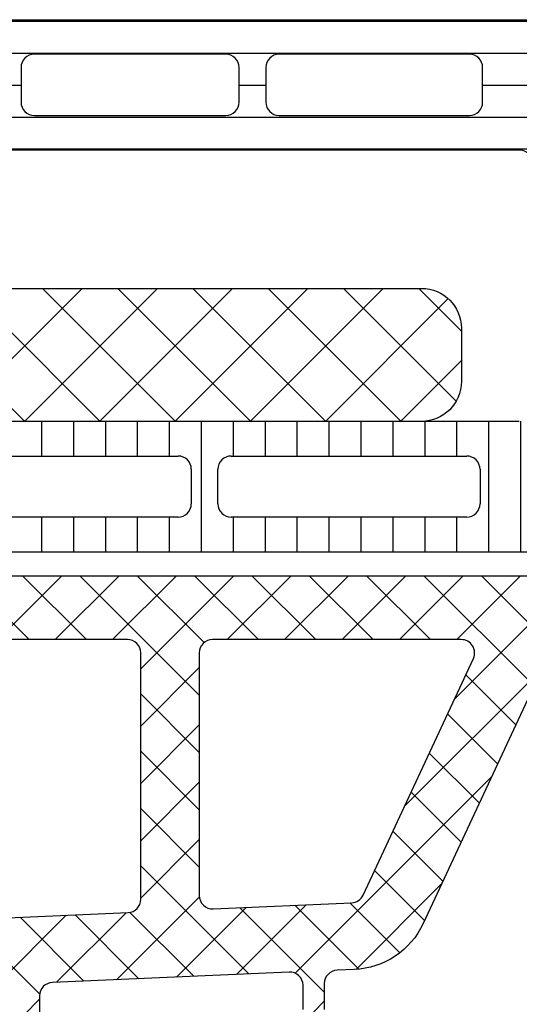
# Model space of a CAD drawing. Header units: millimetres. Extents: x 247761 to 294611, y 172579 to 236863.
# Tile 410 of 596: x 249765 to 249784, y 195423 to 195460. Entities that reach past the tile are written whole.
import ezdxf

# ---------------------------------------------------------------- set-up
doc = ezdxf.new("R2010")
doc.units = ezdxf.units.MM
doc.layers.add('FASÁDA DETAILNÍ', color=4, linetype='Continuous')
doc.layers.add('NOVA', color=240, linetype='Continuous')

# ---------------------------------------------------------------- blocks, each defined once
blk = doc.blocks.new('A$C69D17D4D')
at = {"layer": 'FASÁDA DETAILNÍ'}
h = blk.add_hatch(dxfattribs=at)
h.set_pattern_fill('_USER', color=256, scale=1.2, angle=-1.272221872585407e-14, style=0, pattern_type=0)
h.set_pattern_definition([(360, (-24894.31810339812, 22088.51058607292), (2.939128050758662e-16, 1.2), [])])
edge = h.paths.add_edge_path()
edge.add_line((-24890.49399355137, 22083.54357428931), (-24892.77765039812, 22082.22510457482))
edge.add_arc((-24893.3182853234, 22083.06635722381), 0.9999960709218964, 188.1816080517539, 302.7270160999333, ccw=False)
edge.add_line((-24894.30810339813, 22082.92404657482), (-24894.30810339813, 22086.40058807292))
edge.add_arc((-24893.80810742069, 22086.40059071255), 0.499995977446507, 89.9996975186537, 180.0003024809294, ccw=False)
edge.add_line((-24893.80810478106, 22086.90058668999), (-24891.40810639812, 22086.90025473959))
edge.add_arc((-24891.40810639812, 22087.20025473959), 0.2999999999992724, 270, 360)
edge.add_line((-24891.10810639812, 22087.20025473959), (-24891.10810639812, 22088.01058607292))
edge.add_arc((-24890.60810907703, 22088.01058875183), 0.4999973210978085, 89.99969301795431, 180.0003069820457, ccw=False)
edge.add_line((-24890.60810639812, 22088.51058607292), (-24860.52563209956, 22088.51058607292))
edge.add_arc((-24860.52562942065, 22088.01058875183), 0.4999973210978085, -0.0003069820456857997, 90.00030698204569, ccw=False)
edge.add_line((-24860.02563209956, 22088.01058607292), (-24860.02563209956, 22087.20025473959))
edge.add_arc((-24859.72563209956, 22087.20025473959), 0.3000000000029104, 180, 270)
edge.add_line((-24859.72563209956, 22086.90025473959), (-24857.32563371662, 22086.90058668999))
edge.add_arc((-24857.325631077, 22086.40059071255), 0.499995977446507, -0.0003024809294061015, 90.0003024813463, ccw=False)
edge.add_line((-24856.82563509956, 22086.40058807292), (-24856.82563509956, 22082.92404657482))
edge.add_arc((-24857.81545317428, 22083.06635722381), 0.9999960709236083, 237.27298390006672, 351.8183919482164, ccw=False)
edge.add_line((-24858.35608809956, 22082.22510457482), (-24860.63974494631, 22083.54357428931))
edge.add_arc((-24860.88974492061, 22083.11056157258), 0.500000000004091, 60.00000340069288, 89.99994009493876)
edge.add_line((-24860.88974439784, 22083.61056157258), (-24890.24399409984, 22083.61056157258))
edge.add_arc((-24890.24399357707, 22083.11056157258), 0.5000000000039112, 90.00005990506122, 119.9999965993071)
edge = h.paths.add_edge_path(flags=16)
edge.add_line((-24869.91727637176, 22084.91057234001), (-24862.7672519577, 22084.9105875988))
edge.add_arc((-24862.76729551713, 22085.41063115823), 0.5000435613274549, 270.0049911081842, 359.9950088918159)
edge.add_line((-24862.2672519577, 22085.4105875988), (-24862.2672519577, 22086.71059637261))
edge.add_arc((-24862.76726428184, 22086.71056878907), 0.500012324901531, 0.003160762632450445, 89.99858779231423)
edge.add_line((-24862.7672519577, 22087.21058111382), (-24869.91727637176, 22087.21058111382))
edge.add_arc((-24869.91723281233, 22086.71053755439), 0.5000435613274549, 90.00499110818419, 179.9950088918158)
edge.add_line((-24870.41727637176, 22086.71058111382), (-24870.41727637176, 22085.41057234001))
edge.add_arc((-24869.91723281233, 22085.41061589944), 0.5000435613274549, 180.0049911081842, 269.9950088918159)
edge = h.paths.add_edge_path(flags=16)
edge.add_line((-24888.26727589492, 22084.91057234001), (-24881.11725005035, 22084.91057234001))
edge.add_arc((-24881.11729360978, 22085.41061589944), 0.5000435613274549, 270.0049911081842, 359.9950088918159)
edge.add_line((-24880.61725005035, 22085.41057234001), (-24880.61725005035, 22086.71058111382))
edge.add_arc((-24881.11729360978, 22086.71053755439), 0.5000435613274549, 0.004991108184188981, 89.9950088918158)
edge.add_line((-24881.11725005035, 22087.21058111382), (-24888.26727589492, 22087.21058111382))
edge.add_arc((-24888.26723233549, 22086.71053755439), 0.5000435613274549, 90.00499110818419, 179.9950088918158)
edge.add_line((-24888.76727589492, 22086.71058111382), (-24888.76727589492, 22085.41057234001))
edge.add_arc((-24888.26723233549, 22085.41061589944), 0.5000435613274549, 180.0049911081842, 269.9950088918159)
edge = h.paths.add_edge_path(flags=16)
edge.add_line((-24879.11725005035, 22084.91057234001), (-24871.91727637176, 22084.91057234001))
edge.add_arc((-24871.91722559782, 22085.41052156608), 0.4999492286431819, 269.9941811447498, 360.0058188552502)
edge.add_line((-24871.41727637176, 22085.41057234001), (-24871.41727637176, 22086.71058111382))
edge.add_arc((-24871.91722559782, 22086.71063188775), 0.4999492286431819, 359.9941811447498, 450.0058188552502)
edge.add_line((-24871.91727637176, 22087.21058111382), (-24879.11725005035, 22087.21058111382))
edge.add_arc((-24879.11730082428, 22086.71063188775), 0.4999492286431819, 89.9941811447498, 180.0058188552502)
edge.add_line((-24879.61725005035, 22086.71058111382), (-24879.61725005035, 22085.41057234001))
edge.add_arc((-24879.11730082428, 22085.41052156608), 0.4999492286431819, 179.9941811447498, 270.0058188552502)
h = blk.add_hatch(dxfattribs=at)
h.set_pattern_fill('NETZ', color=256, scale=2, angle=225, style=0)
h.set_pattern_definition([(225, (-24878.06702679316, 22073.4113208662), (1.414213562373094, -1.414213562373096), []), (314.9999999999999, (-24878.06702679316, 22073.4113208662), (1.414213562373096, 1.414213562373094), [])])
h.paths.add_polyline_path([(-24891.56702679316, 22078.4113208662, 0.4142135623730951), (-24893.06702679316, 22076.9113208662), (-24893.06702679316, 22074.9113208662, 0.4142135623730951), (-24891.56702679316, 22073.4113208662), (-24864.56702679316, 22073.4113208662, 0.4142135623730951), (-24863.06702679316, 22074.9113208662), (-24863.06702679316, 22076.9113208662, 0.4142135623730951), (-24864.56702679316, 22078.4113208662)])
h = blk.add_hatch(dxfattribs=at)
h.set_pattern_fill('LINIE', color=256, scale=1.2, angle=90, style=0)
h.set_pattern_definition([(90, (19.28296211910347, -0.6246130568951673), (-1.2, 7.347638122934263e-17), [])])
edge = h.paths.add_edge_path()
edge.add_arc((-24896.40802008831, 22069.81977573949), 0.2999999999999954, 0.0020752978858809, 90.00207529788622, ccw=False)
edge.add_line((-24896.1080200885, 22069.81978660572), (-24896.10799146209, 22069.00945527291))
edge.add_arc((-24895.60799414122, 22069.0094707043), 0.4999973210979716, 180.0017683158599, 270.0023822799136)
edge.add_line((-24895.60797335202, 22068.50947338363), (-24894.7669011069, 22068.50815283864))
edge.add_arc((-24894.76690110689, 22068.30815283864), 0.1999999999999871, 3.979039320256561e-13, 90.00000000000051, ccw=False)
edge.add_line((-24894.5669011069, 22068.30815283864), (-24894.5669011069, 22064.20815283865))
edge.add_arc((-24894.0669011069, 22064.20815283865), 0.5000000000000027, 179.9999999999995, 269.9999999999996)
edge.add_line((-24894.0669011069, 22063.70815283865), (-24893.23615188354, 22063.70815283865))
edge.add_arc((-24893.23615188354, 22064.70815283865), 0.9999999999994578, 270.0000000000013, 344.9999999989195)
edge.add_line((-24892.27022605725, 22064.44933379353), (-24892.06690110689, 22065.20815283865))
edge.add_line((-24892.0669011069, 22065.20815283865), (-24893.0669011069, 22065.20815283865))
edge.add_line((-24893.0669011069, 22065.20815283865), (-24893.0669011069, 22067.50815283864))
edge.add_arc((-24892.06277462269, 22067.50644359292), 1.004127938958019, 90.23408772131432, 179.9024699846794, ccw=False)
edge.add_line((-24892.06687707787, 22068.51056315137), (-24889.06699872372, 22068.51056315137))
edge.add_arc((-24889.07102707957, 22067.5064438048), 1.004127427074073, 360.09751797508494, 449.7701403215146, ccw=False)
edge.add_line((-24888.0669011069, 22067.50815283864), (-24888.0669011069, 22065.20815283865))
edge.add_line((-24888.0669011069, 22065.20815283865), (-24889.0669011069, 22065.20815283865))
edge.add_line((-24889.0669011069, 22065.20815283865), (-24888.86357615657, 22064.44933379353))
edge.add_arc((-24887.89765033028, 22064.70815283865), 1.000000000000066, 195.0000000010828, 269.9999999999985)
edge.add_line((-24887.89765033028, 22063.70815283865), (-24887.0669011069, 22063.70815283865))
edge.add_arc((-24887.06690110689, 22064.20815283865), 0.4999999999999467, 270, 360)
edge.add_line((-24886.5669011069, 22064.20815283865), (-24886.5669011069, 22068.30815283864))
edge.add_arc((-24886.36272801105, 22068.30642428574), 0.2041804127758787, 91.1558689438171, 179.5149389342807, ccw=False)
edge.add_line((-24886.36684680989, 22068.51056315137), (-24860.52548000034, 22068.51058607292))
edge.add_arc((-24860.52549543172, 22069.01058339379), 0.4999973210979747, 270.0017683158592, 360.002382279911)
edge.add_line((-24860.02549811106, 22069.01060418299), (-24860.02552673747, 22069.8209355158))
edge.add_arc((-24859.72552673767, 22069.82094638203), 0.299999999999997, 90.0020752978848, 180.0020752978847, ccw=False)
edge.add_line((-24859.72553760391, 22070.12094638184), (-24857.32553921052, 22070.12070136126))
edge.add_arc((-24857.32555468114, 22070.62069733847), 0.499995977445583, 270.0017728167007, 360.0023777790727)
edge.add_line((-24856.82555870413, 22070.62071808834), (-24856.82568535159, 22074.09725958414))
edge.add_arc((-24857.81549827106, 22073.95491308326), 0.99999607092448, 368.1836833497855, 482.7290913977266)
edge.add_line((-24858.35616366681, 22074.79614614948), (-24860.63977275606, 22073.47759372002))
edge.add_arc((-24860.88978841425, 22073.91059738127), 0.5000000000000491, 270.00213520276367, 300.00207189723, ccw=False)
edge.add_line((-24860.8897697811, 22073.41059738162), (-24895.2440385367, 22073.40951106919))
edge.add_arc((-24895.24405612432, 22073.90951106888), 0.5000000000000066, 240.0020786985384, 270.0020153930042, ccw=False)
edge.add_line((-24895.49404041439, 22073.47648929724), (-24897.77774501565, 22074.79487629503))
edge.add_arc((-24898.31834946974, 22073.95360406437), 0.9999960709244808, 417.2750591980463, 531.8204672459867)
edge.add_line((-24899.30817269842, 22074.09587886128), (-24899.30804605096, 22070.61933736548))
edge.add_arc((-24898.80805007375, 22070.6193528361), 0.4999959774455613, 180.0017728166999, 270.0023777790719)
edge.add_line((-24898.80802932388, 22070.11935685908), (-24896.40803095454, 22070.11977573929))
edge = h.paths.add_edge_path(flags=16)
edge.add_line((-24872.21690735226, 22070.31005134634), (-24872.21690735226, 22071.61004545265))
edge.add_arc((-24871.71691099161, 22071.61004909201), 0.4999963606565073, 89.99958295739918, 180.0004170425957, ccw=False)
edge.add_line((-24871.71690735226, 22072.11004545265), (-24862.86691345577, 22072.11004545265))
edge.add_arc((-24862.86690981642, 22071.61004909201), 0.4999963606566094, -0.0004170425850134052, 90.00041704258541, ccw=False)
edge.add_line((-24862.36691345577, 22071.61004545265), (-24862.36691345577, 22070.31005134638))
edge.add_arc((-24862.86691345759, 22070.31003477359), 0.5000000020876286, 270.0000002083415, 360.0018991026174, ccw=False)
edge.add_line((-24862.86691345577, 22069.8100347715), (-24871.71690735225, 22069.8100347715))
edge.add_arc((-24871.71690735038, 22070.31003477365), 0.5000000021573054, 179.9981009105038, 269.9999997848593, ccw=False)
edge = h.paths.add_edge_path(flags=16)
edge.add_arc((-24882.41691345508, 22070.31003477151), 0.4999999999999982, 179.9999999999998, 270.000000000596, ccw=False)
edge.add_line((-24882.91691345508, 22070.31003477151), (-24882.91691345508, 22071.61004545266))
edge.add_arc((-24882.41691345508, 22071.61004545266), 0.4999999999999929, 89.99999999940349, 179.9999999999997, ccw=False)
edge.add_line((-24882.41691345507, 22072.11004545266), (-24873.71690735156, 22072.11004545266))
edge.add_arc((-24873.71690735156, 22071.61004545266), 0.5000000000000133, 360.0000000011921, 449.99999999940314, ccw=False)
edge.add_line((-24873.21690735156, 22071.61004545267), (-24873.21690735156, 22070.31003477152))
edge.add_arc((-24873.71690735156, 22070.31003477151), 0.5000000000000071, 270.0000000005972, 360.0000000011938, ccw=False)
edge.add_line((-24873.71690735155, 22069.81003477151), (-24882.41691345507, 22069.81003477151))
edge = h.paths.add_edge_path(flags=16)
edge.add_arc((-24884.41690981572, 22071.61004909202), 0.4999963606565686, -0.00041704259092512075, 90.00041704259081, ccw=False)
edge.add_line((-24883.91691345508, 22071.61004545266), (-24883.91691345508, 22070.31005134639))
edge.add_arc((-24884.41691345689, 22070.3100347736), 0.5000000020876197, 270.00000020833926, 360.0018991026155, ccw=False)
edge.add_line((-24884.41691345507, 22069.81003477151), (-24893.26692261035, 22069.81003477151))
edge.add_arc((-24893.26692261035, 22070.31001951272), 0.4999847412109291, 179.9999999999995, 270.0000000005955, ccw=False)
edge.add_line((-24893.76690735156, 22070.31001951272), (-24893.76690735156, 22071.61003019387))
edge.add_arc((-24893.26689209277, 22071.61003019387), 0.5000152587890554, 89.99999999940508, 180.0000000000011, ccw=False)
edge.add_line((-24893.26689209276, 22072.11004545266), (-24884.41691345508, 22072.11004545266))
h = blk.add_hatch(dxfattribs=at)
h.set_pattern_fill('ANSI37', color=256, scale=0.48, angle=-1.272221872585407e-14, style=0)
h.set_pattern_definition([(44.99999999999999, (-24886.81810339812, 22063.51058625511), (-1.077630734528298, 1.077630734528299), []), (135, (-24886.81810339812, 22063.51058625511), (-1.077630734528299, -1.077630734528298), [])])
edge = h.paths.add_edge_path(flags=16)
edge.add_line((-24890.21938039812, 22064.17488025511), (-24890.11963639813, 22065.56773425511))
edge.add_arc((-24890.71810331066, 22065.61059174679), 0.5999995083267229, 355.9039194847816, 450.0000083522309)
edge.add_arc((-24890.71810348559, 22065.61059174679), 0.5999995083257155, 89.99999164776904, 184.0960805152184)
edge.add_line((-24891.31657039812, 22065.56773425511), (-24891.21682639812, 22064.17488025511))
edge.add_arc((-24890.71810339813, 22064.21059473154), 0.5000001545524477, 184.0960643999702, 355.9039356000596)
edge = h.paths.add_edge_path(flags=16)
edge.add_arc((-24892.31810002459, 22061.01058662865), 0.4999996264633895, 359.9999571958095, 450.0000428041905)
edge.add_line((-24892.31810039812, 22061.51058625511), (-24895.91178539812, 22061.51058625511))
edge.add_arc((-24895.91178541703, 22061.01058592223), 0.5000003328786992, 89.99999783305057, 203.2180266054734)
edge.add_line((-24896.37129139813, 22060.81347025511), (-24893.65541339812, 22054.48236825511))
edge.add_arc((-24893.19590804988, 22054.67948417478), 0.4999998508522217, 203.2180817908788, 272.5001106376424)
edge.add_line((-24893.17409739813, 22054.17996025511), (-24892.29629039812, 22054.21828625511))
edge.add_arc((-24892.31809988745, 22054.71780986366), 0.4999994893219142, 272.4999791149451, 360.0000448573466)
edge.add_line((-24891.81810039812, 22054.71781025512), (-24891.81810039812, 22061.01058625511))
edge = h.paths.add_edge_path(flags=16)
edge.add_line((-24866.76418139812, 22055.60242425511), (-24862.61551139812, 22064.49927725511))
edge.add_arc((-24863.06866513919, 22064.71058639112), 0.4999998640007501, 334.9999920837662, 450.0000296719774)
edge.add_line((-24863.06866539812, 22065.21058625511), (-24872.41810039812, 22065.21058625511))
edge.add_arc((-24872.41810077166, 22064.71058662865), 0.4999996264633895, 89.9999571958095, 180.0000428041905)
edge.add_line((-24872.91810039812, 22064.71058625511), (-24872.91810039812, 22055.58666325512))
edge.add_arc((-24872.41810033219, 22055.58666342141), 0.5000000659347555, 180.0000190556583, 272.5000272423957)
edge.add_line((-24872.39629039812, 22055.08713925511), (-24867.19552639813, 22055.31420925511))
edge.add_arc((-24867.21733612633, 22055.81373466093), 0.5000012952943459, 272.4999974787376, 334.9999080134)
edge = h.paths.add_edge_path(flags=16)
edge.add_arc((-24875.61810002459, 22064.71058662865), 0.4999996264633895, 359.9999571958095, 450.0000428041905)
edge.add_line((-24875.61810039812, 22065.21058625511), (-24882.81810039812, 22065.21058625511))
edge.add_arc((-24882.81810077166, 22064.71058662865), 0.4999996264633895, 89.9999571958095, 180.0000428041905)
edge.add_line((-24883.31810039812, 22064.71058625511), (-24883.31810039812, 22063.51058625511))
edge.add_arc((-24885.31809890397, 22063.51058476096), 1.99999850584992, -90.00004280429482, 4.28042947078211e-05, ccw=False)
edge.add_line((-24885.31810039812, 22061.51058625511), (-24889.11810039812, 22061.51058625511))
edge.add_arc((-24889.11810077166, 22061.01058662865), 0.4999996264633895, 89.9999571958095, 180.0000428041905)
edge.add_line((-24889.61810039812, 22061.01058625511), (-24889.61810039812, 22054.85752525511))
edge.add_arc((-24889.11810033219, 22054.8575254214), 0.5000000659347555, 180.0000190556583, 272.5000272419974)
edge.add_line((-24889.09629039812, 22054.35800125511), (-24883.59629039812, 22054.59813625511))
edge.add_arc((-24883.61809988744, 22055.09765986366), 0.4999994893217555, 272.4999791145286, 360.0000448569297)
edge.add_line((-24883.11810039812, 22055.09766025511), (-24883.11810039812, 22060.41058625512))
edge.add_arc((-24882.01810039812, 22060.41058625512), 1.099999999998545, 0, 180, ccw=False)
edge.add_line((-24880.91810039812, 22060.41058625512), (-24880.91810039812, 22055.23737525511))
edge.add_arc((-24880.41810033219, 22055.23737542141), 0.5000000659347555, 180.0000190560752, 272.5000272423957)
edge.add_line((-24880.39629039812, 22054.73785125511), (-24875.59629039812, 22054.94742425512))
edge.add_arc((-24875.61809988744, 22055.44694786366), 0.4999994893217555, 272.4999791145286, 360.0000448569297)
edge.add_line((-24875.11810039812, 22055.44694825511), (-24875.11810039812, 22064.71058625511))
edge = h.paths.add_edge_path()
edge.add_line((-24860.40504739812, 22063.32412925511), (-24864.50289639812, 22054.53626325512))
edge.add_ellipse((-24867.22182176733, 22055.80412074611), major_axis=(-3.000002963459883, 0), ratio=1, start_angle=92.50005883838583, end_angle=154.9999693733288, ccw=False)
edge.add_line((-24867.09096039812, 22052.80697325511), (-24867.73991039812, 22052.77863925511))
edge.add_ellipse((-24867.7181009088, 22052.27911564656), major_axis=(-0.4999994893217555, 0), ratio=1, start_angle=-87.50002088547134, end_angle=4.4856929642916e-05)
edge.add_line((-24868.21810039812, 22052.27911525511), (-24868.21810039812, 22051.31058625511))
edge.add_ellipse((-24868.31810032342, 22051.31058618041), major_axis=(-0.09999992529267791, 0), ratio=1, start_angle=89.99995719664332, end_angle=180.0000428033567, ccw=False)
edge.add_line((-24868.31810039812, 22051.21058625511), (-24868.91810039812, 22051.21058625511))
edge.add_ellipse((-24868.91810047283, 22051.31058618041), major_axis=(-0.09999992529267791, 0), ratio=1, start_angle=-4.280335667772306e-05, end_angle=90.00004280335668, ccw=False)
edge.add_line((-24869.01810039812, 22051.31058625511), (-24869.01810039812, 22052.21362425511))
edge.add_ellipse((-24869.51810046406, 22052.21362408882), major_axis=(-0.5000000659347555, 0), ratio=1, start_angle=180.0000190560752, end_angle=272.5000272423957)
edge.add_line((-24869.53991039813, 22052.71314825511), (-24878.44020439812, 22052.31931025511))
edge.add_ellipse((-24878.41810029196, 22051.81979897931), major_axis=(-0.5000001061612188, 0), ratio=1, start_angle=-87.46623077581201, end_angle=8.29869475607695e-05)
edge.add_line((-24878.91810039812, 22051.81979825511), (-24878.91810039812, 22051.21058625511))
edge.add_ellipse((-24879.01810032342, 22051.21058618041), major_axis=(-0.09999992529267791, 0), ratio=1, start_angle=89.99995719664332, end_angle=180.0000428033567, ccw=False)
edge.add_line((-24879.01810039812, 22051.11058625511), (-24879.61810039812, 22051.11058625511))
edge.add_ellipse((-24879.61810047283, 22051.21058618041), major_axis=(-0.09999992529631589, 0), ratio=1, start_angle=-4.280335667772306e-05, end_angle=90.00004280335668, ccw=False)
edge.add_line((-24879.71810039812, 22051.21058625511), (-24879.71810039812, 22051.74014825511))
edge.add_ellipse((-24880.21810089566, 22051.74014856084), major_axis=(-0.5000004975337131, 0), ratio=1, start_angle=179.9999649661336, end_angle=272.5336979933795)
edge.add_line((-24880.24020439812, 22052.23966025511), (-24891.78042939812, 22051.72900425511))
edge.add_ellipse((-24891.75861986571, 22051.22947965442), major_axis=(-0.5000004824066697, 0), ratio=1, start_angle=-87.50002091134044, end_angle=3.217057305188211)
edge.add_line((-24892.25783239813, 22051.20142025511), (-24891.96926939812, 22046.06767725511))
edge.add_ellipse((-24891.55885139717, 22046.18323267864), major_axis=(-0.4263754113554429, 0), ratio=1, start_angle=15.72485447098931, end_angle=159.2410276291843)
edge.add_line((-24891.16015639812, 22046.03210925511), (-24891.16139639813, 22046.26471225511))
edge.add_line((-24891.16139639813, 22046.26471225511), (-24891.45953439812, 22048.14729125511))
edge.add_line((-24891.45953439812, 22048.14729125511), (-24891.05910839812, 22050.99657625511))
edge.add_ellipse((-24890.76202780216, 22050.95482565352), major_axis=(-0.2999999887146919, 0), ratio=1, start_angle=235.4022536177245, end_angle=352.00025595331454, ccw=False)
edge.add_ellipse((-24892.29514118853, 22048.73225456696), major_axis=(-3.000047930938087, 0), ratio=1, start_angle=161.991575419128, end_angle=235.40235871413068, ccw=False)
edge.add_line((-24889.44206239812, 22047.80476925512), (-24890.07563839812, 22045.54987825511))
edge.add_ellipse((-24890.85085090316, 22045.7108077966), major_axis=(-0.7917403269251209, 0), ratio=1, start_angle=96.79834625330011, end_angle=168.2723102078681, ccw=False)
edge.add_line((-24890.75712839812, 22044.92463425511), (-24891.81533839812, 22044.92341325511))
edge.add_ellipse((-24891.68621415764, 22046.10249948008), major_axis=(-1.186135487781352, 0), ratio=1, start_angle=18.65557644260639, end_angle=83.75032184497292, ccw=False)
edge.add_line((-24892.81002839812, 22045.72308025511), (-24893.90436139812, 22048.96442025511))
edge.add_line((-24893.90436139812, 22048.96442025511), (-24896.79413939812, 22057.01421525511))
edge.add_line((-24896.79413939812, 22057.01421525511), (-24901.12694839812, 22066.91209225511))
edge.add_ellipse((-24900.66793940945, 22067.11036232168), major_axis=(-0.5000002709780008, 0), ratio=1, start_angle=-89.93342362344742, end_angle=23.362049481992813, ccw=False)
edge.add_line((-24900.66852039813, 22067.61036225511), (-24900.12181939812, 22067.61099725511))
edge.add_ellipse((-24900.12123912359, 22067.11099715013), major_axis=(-0.5000004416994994, 0), ratio=1, start_angle=203.9208245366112, end_angle=270.0664945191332, ccw=False)
edge.add_line((-24899.66418539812, 22067.31373425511), (-24898.26242939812, 22064.10973125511))
edge.add_ellipse((-24897.34628831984, 22064.51058559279), major_axis=(-0.9999993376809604, 0), ratio=1, start_angle=23.63161472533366, end_angle=90.00005281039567)
edge.add_line((-24897.34628739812, 22063.51058625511), (-24892.11834539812, 22063.51058625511))
edge.add_line((-24892.11834539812, 22063.51058625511), (-24892.11833639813, 22065.31006525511))
edge.add_line((-24892.11833639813, 22065.31006525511), (-24892.63313739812, 22065.44800725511))
edge.add_ellipse((-24892.51837214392, 22065.7251612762), major_axis=(-0.2999756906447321, 0), ratio=1, start_angle=-22.50356669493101, end_angle=67.50629973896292, ccw=False)
edge.add_line((-24892.79550639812, 22065.83997425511), (-24891.94633939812, 22067.11010125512))
edge.add_ellipse((-24891.08047521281, 22066.61038048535), major_axis=(-0.9997207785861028, 0), ratio=1, start_angle=269.9923881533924, end_angle=330.00923930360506, ccw=False)
edge.add_line((-24891.08034239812, 22067.61010125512), (-24890.35598139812, 22067.61007025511))
edge.add_ellipse((-24890.35618945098, 22066.61033242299), major_axis=(-0.9997378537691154, 0), ratio=1, start_angle=209.9913249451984, end_angle=269.98807632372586, ccw=False)
edge.add_line((-24889.49031539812, 22067.11007025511), (-24888.64114839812, 22065.83997425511))
edge.add_ellipse((-24888.91829589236, 22065.72516236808), major_axis=(-0.2999875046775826, 0), ratio=1, start_angle=112.49860380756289, end_angle=202.5024061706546, ccw=False)
edge.add_line((-24888.80350239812, 22065.44800725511), (-24889.31831839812, 22065.31003525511))
edge.add_line((-24889.31831839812, 22065.31003525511), (-24889.31832639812, 22063.51058625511))
edge.add_line((-24889.31832639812, 22063.51058625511), (-24886.11809939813, 22063.51058625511))
edge.add_ellipse((-24886.118099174, 22063.810586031), major_axis=(-0.2999997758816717, 0), ratio=1, start_angle=89.99995719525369, end_angle=180.0000428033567)
edge.add_line((-24885.81809939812, 22063.81058625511), (-24885.81809939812, 22067.11058225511))
edge.add_ellipse((-24885.31809977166, 22067.11058262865), major_axis=(-0.4999996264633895, 0), ratio=1, start_angle=-90.00004280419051, end_angle=4.280419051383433e-05, ccw=False)
edge.add_line((-24885.31809939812, 22067.61058225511), (-24858.42047739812, 22067.61058225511))
edge.add_line((-24858.42047739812, 22067.61058225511), (-24857.52535939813, 22066.06019025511))
edge.add_ellipse((-24857.95837195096, 22065.81019016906), major_axis=(-0.4999999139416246, 0), ratio=1, start_angle=90.00006335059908, end_angle=210.0000170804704, ccw=False)
edge.add_line((-24857.95837139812, 22065.31019025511), (-24857.95837139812, 22063.61281925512))
edge.add_line((-24857.95837139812, 22063.61281925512), (-24859.95189339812, 22063.61281925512))
edge.add_ellipse((-24859.95189374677, 22063.11281899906), major_axis=(-0.500000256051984, 0), ratio=1, start_angle=269.9999600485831, end_angle=334.9998714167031)
h = blk.add_hatch(dxfattribs=at)
h.set_pattern_fill('ANSI37', color=256, scale=0.48, angle=-1.272221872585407e-14, style=0)
h.set_pattern_definition([(44.99999999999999, (-24886.81810339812, 22063.51058607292), (-1.077630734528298, 1.077630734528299), []), (135, (-24886.81810339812, 22063.51058607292), (-1.077630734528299, -1.077630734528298), [])])
edge = h.paths.add_edge_path(flags=16)
edge.add_line((-24890.21938039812, 22064.17488007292), (-24890.11963639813, 22065.56773407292))
edge.add_arc((-24890.71810331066, 22065.6105915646), 0.5999995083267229, 355.9039194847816, 450.0000083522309)
edge.add_arc((-24890.71810348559, 22065.6105915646), 0.5999995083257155, 89.99999164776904, 184.0960805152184)
edge.add_line((-24891.31657039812, 22065.56773407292), (-24891.21682639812, 22064.17488007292))
edge.add_arc((-24890.71810339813, 22064.21059454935), 0.5000001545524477, 184.0960643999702, 355.9039356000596)
edge = h.paths.add_edge_path(flags=16)
edge.add_arc((-24892.31810002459, 22061.01058644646), 0.4999996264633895, 359.9999571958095, 450.0000428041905)
edge.add_line((-24892.31810039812, 22061.51058607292), (-24895.91178539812, 22061.51058607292))
edge.add_arc((-24895.91178541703, 22061.01058574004), 0.5000003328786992, 89.99999783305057, 203.2180266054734)
edge.add_line((-24896.37129139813, 22060.81347007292), (-24893.65541339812, 22054.48236807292))
edge.add_arc((-24893.19590804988, 22054.67948399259), 0.4999998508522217, 203.2180817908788, 272.5001106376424)
edge.add_line((-24893.17409739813, 22054.17996007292), (-24892.29629039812, 22054.21828607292))
edge.add_arc((-24892.31809988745, 22054.71780968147), 0.4999994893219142, 272.4999791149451, 360.0000448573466)
edge.add_line((-24891.81810039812, 22054.71781007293), (-24891.81810039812, 22061.01058607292))
edge = h.paths.add_edge_path(flags=16)
edge.add_line((-24866.76418139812, 22055.60242407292), (-24862.61551139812, 22064.49927707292))
edge.add_arc((-24863.06866513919, 22064.71058620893), 0.4999998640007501, 334.9999920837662, 450.0000296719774)
edge.add_line((-24863.06866539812, 22065.21058607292), (-24872.41810039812, 22065.21058607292))
edge.add_arc((-24872.41810077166, 22064.71058644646), 0.4999996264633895, 89.9999571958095, 180.0000428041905)
edge.add_line((-24872.91810039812, 22064.71058607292), (-24872.91810039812, 22055.58666307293))
edge.add_arc((-24872.41810033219, 22055.58666323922), 0.5000000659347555, 180.0000190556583, 272.5000272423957)
edge.add_line((-24872.39629039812, 22055.08713907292), (-24867.19552639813, 22055.31420907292))
edge.add_arc((-24867.21733612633, 22055.81373447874), 0.5000012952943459, 272.4999974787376, 334.9999080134)
edge = h.paths.add_edge_path(flags=16)
edge.add_arc((-24875.61810002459, 22064.71058644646), 0.4999996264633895, 359.9999571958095, 450.0000428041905)
edge.add_line((-24875.61810039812, 22065.21058607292), (-24882.81810039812, 22065.21058607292))
edge.add_arc((-24882.81810077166, 22064.71058644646), 0.4999996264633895, 89.9999571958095, 180.0000428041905)
edge.add_line((-24883.31810039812, 22064.71058607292), (-24883.31810039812, 22063.51058607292))
edge.add_arc((-24885.31809890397, 22063.51058457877), 1.99999850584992, -90.00004280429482, 4.28042947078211e-05, ccw=False)
edge.add_line((-24885.31810039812, 22061.51058607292), (-24889.11810039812, 22061.51058607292))
edge.add_arc((-24889.11810077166, 22061.01058644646), 0.4999996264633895, 89.9999571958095, 180.0000428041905)
edge.add_line((-24889.61810039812, 22061.01058607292), (-24889.61810039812, 22054.85752507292))
edge.add_arc((-24889.11810033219, 22054.85752523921), 0.5000000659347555, 180.0000190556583, 272.5000272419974)
edge.add_line((-24889.09629039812, 22054.35800107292), (-24883.59629039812, 22054.59813607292))
edge.add_arc((-24883.61809988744, 22055.09765968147), 0.4999994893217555, 272.4999791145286, 360.0000448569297)
edge.add_line((-24883.11810039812, 22055.09766007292), (-24883.11810039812, 22060.41058607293))
edge.add_arc((-24882.01810039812, 22060.41058607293), 1.099999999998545, 0, 180, ccw=False)
edge.add_line((-24880.91810039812, 22060.41058607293), (-24880.91810039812, 22055.23737507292))
edge.add_arc((-24880.41810033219, 22055.23737523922), 0.5000000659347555, 180.0000190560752, 272.5000272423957)
edge.add_line((-24880.39629039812, 22054.73785107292), (-24875.59629039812, 22054.94742407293))
edge.add_arc((-24875.61809988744, 22055.44694768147), 0.4999994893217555, 272.4999791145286, 360.0000448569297)
edge.add_line((-24875.11810039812, 22055.44694807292), (-24875.11810039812, 22064.71058607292))
edge = h.paths.add_edge_path()
edge.add_line((-24860.40504739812, 22063.32412907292), (-24864.50289639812, 22054.53626307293))
edge.add_ellipse((-24867.22182176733, 22055.80412056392), major_axis=(-3.000002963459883, 0), ratio=1, start_angle=92.50005883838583, end_angle=154.9999693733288, ccw=False)
edge.add_line((-24867.09096039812, 22052.80697307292), (-24867.73991039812, 22052.77863907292))
edge.add_ellipse((-24867.7181009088, 22052.27911546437), major_axis=(-0.4999994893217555, 0), ratio=1, start_angle=-87.50002088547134, end_angle=4.4856929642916e-05)
edge.add_line((-24868.21810039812, 22052.27911507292), (-24868.21810039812, 22051.31058607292))
edge.add_ellipse((-24868.31810032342, 22051.31058599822), major_axis=(-0.09999992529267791, 0), ratio=1, start_angle=89.99995719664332, end_angle=180.0000428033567, ccw=False)
edge.add_line((-24868.31810039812, 22051.21058607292), (-24868.91810039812, 22051.21058607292))
edge.add_ellipse((-24868.91810047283, 22051.31058599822), major_axis=(-0.09999992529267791, 0), ratio=1, start_angle=-4.280335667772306e-05, end_angle=90.00004280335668, ccw=False)
edge.add_line((-24869.01810039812, 22051.31058607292), (-24869.01810039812, 22052.21362407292))
edge.add_ellipse((-24869.51810046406, 22052.21362390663), major_axis=(-0.5000000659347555, 0), ratio=1, start_angle=180.0000190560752, end_angle=272.5000272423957)
edge.add_line((-24869.53991039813, 22052.71314807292), (-24878.44020439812, 22052.31931007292))
edge.add_ellipse((-24878.41810029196, 22051.81979879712), major_axis=(-0.5000001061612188, 0), ratio=1, start_angle=-87.46623077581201, end_angle=8.29869475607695e-05)
edge.add_line((-24878.91810039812, 22051.81979807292), (-24878.91810039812, 22051.21058607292))
edge.add_ellipse((-24879.01810032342, 22051.21058599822), major_axis=(-0.09999992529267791, 0), ratio=1, start_angle=89.99995719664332, end_angle=180.0000428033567, ccw=False)
edge.add_line((-24879.01810039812, 22051.11058607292), (-24879.61810039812, 22051.11058607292))
edge.add_ellipse((-24879.61810047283, 22051.21058599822), major_axis=(-0.09999992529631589, 0), ratio=1, start_angle=-4.280335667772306e-05, end_angle=90.00004280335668, ccw=False)
edge.add_line((-24879.71810039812, 22051.21058607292), (-24879.71810039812, 22051.74014807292))
edge.add_ellipse((-24880.21810089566, 22051.74014837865), major_axis=(-0.5000004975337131, 0), ratio=1, start_angle=179.9999649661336, end_angle=272.5336979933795)
edge.add_line((-24880.24020439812, 22052.23966007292), (-24891.78042939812, 22051.72900407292))
edge.add_ellipse((-24891.75861986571, 22051.22947947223), major_axis=(-0.5000004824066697, 0), ratio=1, start_angle=-87.50002091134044, end_angle=3.217057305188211)
edge.add_line((-24892.25783239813, 22051.20142007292), (-24891.96926939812, 22046.06767707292))
edge.add_ellipse((-24891.55885139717, 22046.18323249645), major_axis=(-0.4263754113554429, 0), ratio=1, start_angle=15.72485447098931, end_angle=159.2410276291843)
edge.add_line((-24891.16015639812, 22046.03210907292), (-24891.16139639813, 22046.26471207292))
edge.add_line((-24891.16139639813, 22046.26471207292), (-24891.45953439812, 22048.14729107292))
edge.add_line((-24891.45953439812, 22048.14729107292), (-24891.05910839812, 22050.99657607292))
edge.add_ellipse((-24890.76202780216, 22050.95482547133), major_axis=(-0.2999999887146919, 0), ratio=1, start_angle=235.4022536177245, end_angle=352.00025595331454, ccw=False)
edge.add_ellipse((-24892.29514118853, 22048.73225438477), major_axis=(-3.000047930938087, 0), ratio=1, start_angle=161.991575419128, end_angle=235.40235871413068, ccw=False)
edge.add_line((-24889.44206239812, 22047.80476907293), (-24890.07563839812, 22045.54987807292))
edge.add_ellipse((-24890.85085090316, 22045.71080761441), major_axis=(-0.7917403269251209, 0), ratio=1, start_angle=96.79834625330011, end_angle=168.2723102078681, ccw=False)
edge.add_line((-24890.75712839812, 22044.92463407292), (-24891.81533839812, 22044.92341307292))
edge.add_ellipse((-24891.68621415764, 22046.10249929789), major_axis=(-1.186135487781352, 0), ratio=1, start_angle=18.65557644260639, end_angle=83.75032184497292, ccw=False)
edge.add_line((-24892.81002839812, 22045.72308007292), (-24893.90436139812, 22048.96442007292))
edge.add_line((-24893.90436139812, 22048.96442007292), (-24896.79413939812, 22057.01421507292))
edge.add_line((-24896.79413939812, 22057.01421507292), (-24901.12694839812, 22066.91209207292))
edge.add_ellipse((-24900.66793940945, 22067.11036213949), major_axis=(-0.5000002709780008, 0), ratio=1, start_angle=-89.93342362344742, end_angle=23.362049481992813, ccw=False)
edge.add_line((-24900.66852039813, 22067.61036207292), (-24900.12181939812, 22067.61099707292))
edge.add_ellipse((-24900.12123912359, 22067.11099696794), major_axis=(-0.5000004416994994, 0), ratio=1, start_angle=203.9208245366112, end_angle=270.0664945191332, ccw=False)
edge.add_line((-24899.66418539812, 22067.31373407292), (-24898.26242939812, 22064.10973107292))
edge.add_ellipse((-24897.34628831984, 22064.5105854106), major_axis=(-0.9999993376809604, 0), ratio=1, start_angle=23.63161472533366, end_angle=90.00005281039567)
edge.add_line((-24897.34628739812, 22063.51058607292), (-24892.11834539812, 22063.51058607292))
edge.add_line((-24892.11834539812, 22063.51058607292), (-24892.11833639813, 22065.31006507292))
edge.add_line((-24892.11833639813, 22065.31006507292), (-24892.63313739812, 22065.44800707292))
edge.add_ellipse((-24892.51837214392, 22065.72516109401), major_axis=(-0.2999756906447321, 0), ratio=1, start_angle=-22.50356669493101, end_angle=67.50629973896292, ccw=False)
edge.add_line((-24892.79550639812, 22065.83997407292), (-24891.94633939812, 22067.11010107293))
edge.add_ellipse((-24891.08047521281, 22066.61038030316), major_axis=(-0.9997207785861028, 0), ratio=1, start_angle=269.9923881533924, end_angle=330.00923930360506, ccw=False)
edge.add_line((-24891.08034239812, 22067.61010107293), (-24890.35598139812, 22067.61007007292))
edge.add_ellipse((-24890.35618945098, 22066.6103322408), major_axis=(-0.9997378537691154, 0), ratio=1, start_angle=209.9913249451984, end_angle=269.98807632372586, ccw=False)
edge.add_line((-24889.49031539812, 22067.11007007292), (-24888.64114839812, 22065.83997407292))
edge.add_ellipse((-24888.91829589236, 22065.72516218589), major_axis=(-0.2999875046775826, 0), ratio=1, start_angle=112.49860380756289, end_angle=202.5024061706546, ccw=False)
edge.add_line((-24888.80350239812, 22065.44800707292), (-24889.31831839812, 22065.31003507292))
edge.add_line((-24889.31831839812, 22065.31003507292), (-24889.31832639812, 22063.51058607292))
edge.add_line((-24889.31832639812, 22063.51058607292), (-24886.11809939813, 22063.51058607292))
edge.add_ellipse((-24886.118099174, 22063.81058584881), major_axis=(-0.2999997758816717, 0), ratio=1, start_angle=89.99995719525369, end_angle=180.0000428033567)
edge.add_line((-24885.81809939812, 22063.81058607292), (-24885.81809939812, 22067.11058207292))
edge.add_ellipse((-24885.31809977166, 22067.11058244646), major_axis=(-0.4999996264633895, 0), ratio=1, start_angle=-90.00004280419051, end_angle=4.280419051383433e-05, ccw=False)
edge.add_line((-24885.31809939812, 22067.61058207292), (-24858.42047739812, 22067.61058207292))
edge.add_line((-24858.42047739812, 22067.61058207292), (-24857.52535939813, 22066.06019007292))
edge.add_ellipse((-24857.95837195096, 22065.81018998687), major_axis=(-0.4999999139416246, 0), ratio=1, start_angle=90.00006335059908, end_angle=210.0000170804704, ccw=False)
edge.add_line((-24857.95837139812, 22065.31019007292), (-24857.95837139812, 22063.61281907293))
edge.add_line((-24857.95837139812, 22063.61281907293), (-24859.95189339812, 22063.61281907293))
edge.add_ellipse((-24859.95189374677, 22063.11281881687), major_axis=(-0.500000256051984, 0), ratio=1, start_angle=269.9999600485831, end_angle=334.9998714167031)
for p, q in [((-24860.8897697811, 22073.41059738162), (-24895.24403853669, 22073.40951106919)), ((-24882.41691345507, 22072.11004545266), (-24873.71690735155, 22072.11004545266)), ((-24871.71690735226, 22072.11004545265), (-24862.86691345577, 22072.11004545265)), ((-24873.21690735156, 22071.61004545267), (-24873.21690735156, 22070.31003477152)), ((-24872.21690735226, 22070.31005134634), (-24872.21690735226, 22071.61004545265)), ((-24862.36691345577, 22071.61004545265), (-24862.36691345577, 22070.31005134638)), ((-24873.71690735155, 22069.81003477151), (-24882.41691345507, 22069.81003477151)), ((-24862.86691345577, 22069.8100347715), (-24871.71690735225, 22069.8100347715)), ((-24886.36684680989, 22068.51056315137), (-24860.52548000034, 22068.51058607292))]:
    blk.add_line(p, q, dxfattribs=at)
for points in [[(-24890.49399355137, 22083.54357428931), (-24892.77765039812, 22082.22510457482, -0.5460410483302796), (-24894.30810339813, 22082.92404657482), (-24894.30810339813, 22086.40058807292, -0.414216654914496), (-24893.80810478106, 22086.90058668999), (-24891.40810639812, 22086.90025473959, 0.414213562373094), (-24891.10810639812, 22087.20025473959), (-24891.10810639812, 22088.01058607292, -0.414216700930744), (-24890.60810639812, 22088.51058607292), (-24860.52563209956, 22088.51058607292, -0.414216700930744), (-24860.02563209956, 22088.01058607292), (-24860.02563209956, 22087.20025473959, 0.414213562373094), (-24859.72563209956, 22086.90025473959), (-24857.32563371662, 22086.90058668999, -0.4142166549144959), (-24856.82563509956, 22086.40058807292), (-24856.82563509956, 22082.92404657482, -0.5460410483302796), (-24858.35608809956, 22082.22510457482), (-24860.63974494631, 22083.54357428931, 0.1316522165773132), (-24860.88974439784, 22083.61056157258), (-24890.24399409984, 22083.61056157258, 0.1316522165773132)], [(-24879.11725005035, 22084.91057234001), (-24871.91727637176, 22084.91057234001, 0.4142730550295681), (-24871.41727637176, 22085.41057234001), (-24871.41727637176, 22086.71058111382, 0.4142730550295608), (-24871.91727637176, 22087.21058111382), (-24879.11725005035, 22087.21058111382, 0.4142730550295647), (-24879.61725005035, 22086.71058111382), (-24879.61725005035, 22085.41057234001, 0.414273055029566)], [(-24869.91727637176, 22084.91057234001), (-24862.7672519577, 22084.9105875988, 0.4141625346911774), (-24862.2672519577, 22085.4105875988), (-24862.2672519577, 22086.71059637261, 0.4141901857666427), (-24862.7672519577, 22087.21058111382), (-24869.91727637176, 22087.21058111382, 0.4141625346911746), (-24870.41727637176, 22086.71058111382), (-24870.41727637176, 22085.41057234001, 0.4141625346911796)], [(-24864.56702679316, 22073.4113208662), (-24891.56702679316, 22073.4113208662, -0.414213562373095), (-24893.06702679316, 22074.9113208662), (-24893.06702679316, 22076.9113208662, -0.414213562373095), (-24891.56702679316, 22078.4113208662), (-24864.56702679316, 22078.4113208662, -0.414213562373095), (-24863.06702679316, 22076.9113208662), (-24863.06702679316, 22074.9113208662, -0.414213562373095)], [(-24866.76418139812, 22055.60242425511), (-24862.61551139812, 22064.49927725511), (-24862.61551139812, 22064.49927725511, 0.548619), (-24863.06866539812, 22065.21058625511), (-24872.41810039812, 22065.21058625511), (-24872.41810039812, 22065.21058625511, 0.414214), (-24872.91810039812, 22064.71058625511), (-24872.91810039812, 22055.58666325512), (-24872.91810039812, 22055.58666325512, 0.427052), (-24872.39629039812, 22055.08713925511), (-24867.19552639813, 22055.31420925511), (-24867.19552639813, 22055.31420925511, 0.279675), (-24866.76418139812, 22055.60242425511)], [(-24866.76418139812, 22055.60242407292), (-24862.61551139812, 22064.49927707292), (-24862.61551139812, 22064.49927707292, 0.548619), (-24863.06866539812, 22065.21058607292), (-24872.41810039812, 22065.21058607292), (-24872.41810039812, 22065.21058607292, 0.414214), (-24872.91810039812, 22064.71058607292), (-24872.91810039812, 22055.58666307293), (-24872.91810039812, 22055.58666307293, 0.427052), (-24872.39629039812, 22055.08713907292), (-24867.19552639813, 22055.31420907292), (-24867.19552639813, 22055.31420907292, 0.279675), (-24866.76418139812, 22055.60242407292)]]:
    blk.add_lwpolyline(points, format="xyb", close=True, dxfattribs=at)
at = {"layer": 'FASÁDA DETAILNÍ', "extrusion": (0, 0, -1)}
for points in [[(24860.40504739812, 22063.32412925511), (24864.50289639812, 22054.53626325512), (24864.50289639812, 22054.53626325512, 0.279675), (24867.09096039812, 22052.80697325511), (24867.73991039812, 22052.77863925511), (24867.73991039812, 22052.77863925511, -0.401491), (24868.21810039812, 22052.27911525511), (24868.21810039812, 22051.31058625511)], [(24869.01810039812, 22051.31058625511), (24869.01810039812, 22052.21362425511), (24869.01810039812, 22052.21362425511, -0.427052), (24869.53991039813, 22052.71314825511), (24878.44020439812, 22052.31931025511), (24878.44020439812, 22052.31931025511, -0.40132), (24878.91810039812, 22051.81979825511), (24878.91810039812, 22051.21058625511)], [(24860.40504739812, 22063.32412907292), (24864.50289639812, 22054.53626307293), (24864.50289639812, 22054.53626307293, 0.279675), (24867.09096039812, 22052.80697307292), (24867.73991039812, 22052.77863907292), (24867.73991039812, 22052.77863907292, -0.401491), (24868.21810039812, 22052.27911507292), (24868.21810039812, 22051.31058607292)], [(24869.01810039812, 22051.31058607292), (24869.01810039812, 22052.21362407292), (24869.01810039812, 22052.21362407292, -0.427052), (24869.53991039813, 22052.71314807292), (24878.44020439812, 22052.31931007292), (24878.44020439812, 22052.31931007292, -0.40132), (24878.91810039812, 22051.81979807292), (24878.91810039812, 22051.21058607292)]]:
    blk.add_lwpolyline(points, format="xyb", dxfattribs=at)
for points in [[(24885.31809939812, 22067.61058225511), (24858.42047739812, 22067.61058225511)], [(24885.31809939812, 22067.61058207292), (24858.42047739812, 22067.61058207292)]]:
    blk.add_lwpolyline(points, dxfattribs=at)
at = {"layer": 'FASÁDA DETAILNÍ'}
for points in [[(-24880.39629039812, 22054.73785125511), (-24875.59629039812, 22054.94742425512), (-24875.59629039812, 22054.94742425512, 0.401491), (-24875.11810039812, 22055.44694825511), (-24875.11810039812, 22064.71058625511), (-24875.11810039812, 22064.71058625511, 0.414214), (-24875.61810039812, 22065.21058625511), (-24882.81810039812, 22065.21058625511)], [(-24880.39629039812, 22054.73785107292), (-24875.59629039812, 22054.94742407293), (-24875.59629039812, 22054.94742407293, 0.401491), (-24875.11810039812, 22055.44694807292), (-24875.11810039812, 22064.71058607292), (-24875.11810039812, 22064.71058607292, 0.414214), (-24875.61810039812, 22065.21058607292), (-24882.81810039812, 22065.21058607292)]]:
    blk.add_lwpolyline(points, format="xyb", dxfattribs=at)
for centre, radius, start, end in [((-24873.71690735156, 22071.61004545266), 0.5000000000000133, 1.250644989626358e-09, 89.99999999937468), ((-24871.71691099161, 22071.61004909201), 0.4999963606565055, 89.99958295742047, 180.0004170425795), ((-24862.86690981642, 22071.61004909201), 0.4999963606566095, 359.9995829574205, 90.00041704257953), ((-24873.71690735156, 22070.31003477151), 0.5000000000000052, 270.0000000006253, 1.250644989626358e-09), ((-24871.71690735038, 22070.31003477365), 0.5000000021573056, 179.9981009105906, 269.999999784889), ((-24862.86691345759, 22070.31003477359), 0.5000000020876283, 270.0000002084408, 0.001899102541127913)]:
    blk.add_arc(centre, radius, start, end, dxfattribs=at)

msp = doc.modelspace()

# ---------------------------------------------------------------- block references
at = {"layer": 'NOVA', "ltscale": 300}
msp.add_blockref('A$C69D17D4D', (274644.5174331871, 173371.2585875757), dxfattribs=at)

doc.saveas('drawing.dxf')
